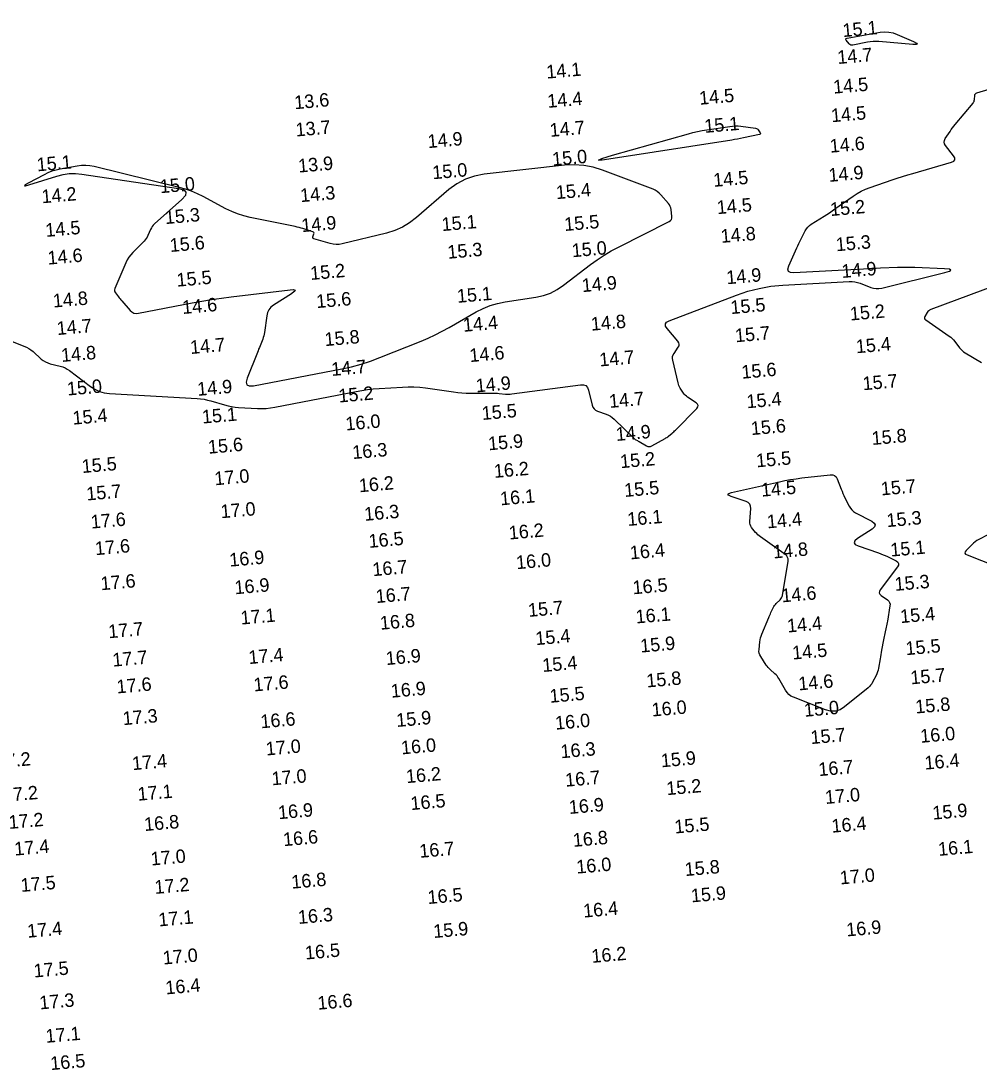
# Model space of a CAD drawing. Extents: x 988130 to 1132882, y 654656 to 841453.
# Drawn here: x 1034525.5 to 1034880.8, y 811743.9 to 812133.2 of the extents above; entities that cross this region are included whole.
import ezdxf

# ---------------------------------------------------------------- set-up
doc = ezdxf.new("R2010")
doc.units = 0
doc.layers.add('V-TOPO-MAJR', color=7, linetype='Continuous')
doc.layers.add('V-TOPO-SOUN', color=7, linetype='Continuous')

msp = doc.modelspace()

# ---------------------------------------------------------------- linework, layer by layer
at = {"layer": 'V-TOPO-MAJR'}
for points in [[(1034831.39, 812126.57), (1034831.55, 812126.74), (1034831.89, 812126.85), (1034844.22, 812129.02), (1034845.83, 812129.18), (1034847.41, 812129.11), (1034848.96, 812128.79), (1034850.49, 812128.24), (1034856.52, 812125.54), (1034857.63, 812124.97), (1034857.96, 812124.6), (1034857.49, 812124.43), (1034856.24, 812124.47), (1034843.69, 812125.56), (1034842.62, 812125.61), (1034841.57, 812125.59), (1034840.51, 812125.49), (1034839.46, 812125.32), (1034834.01, 812124.22), (1034833.61, 812124.19), (1034833.25, 812124.26), (1034832.93, 812124.43), (1034832.64, 812124.71), (1034831.58, 812126.04), (1034831.4, 812126.34)], [(1034798.53, 812093.23), (1034798.77, 812093.04), (1034798.97, 812092.81), (1034799.7, 812091.74), (1034799.82, 812091.5), (1034799.82, 812091.31), (1034799.69, 812091.17), (1034799.44, 812091.07), (1034793.5, 812089.81), (1034792.41, 812089.58), (1034791.31, 812089.37), (1034790.2, 812089.18), (1034789.1, 812089), (1034745.13, 812082.14), (1034741.07, 812081.58), (1034739.66, 812081.61), (1034740.93, 812082.22), (1034744.85, 812083.42), (1034773.02, 812091.35), (1034774.73, 812091.8), (1034776.45, 812092.2), (1034778.19, 812092.55), (1034779.93, 812092.84), (1034788.41, 812094.11), (1034789.42, 812094.23), (1034790.44, 812094.27), (1034791.46, 812094.25), (1034792.48, 812094.15), (1034797.96, 812093.42), (1034798.26, 812093.35)], [(1034536.96, 812077.41), (1034535.49, 812076.83), (1034534.05, 812076.14), (1034528.12, 812072.98), (1034527.04, 812072.36), (1034526.72, 812072.06), (1034527.16, 812072.07), (1034528.36, 812072.41), (1034538.8, 812075.67), (1034541.07, 812076.24), (1034543.37, 812076.56), (1034545.69, 812076.6), (1034548.03, 812076.38), (1034583.92, 812071.03), (1034585.84, 812070.5), (1034586.68, 812069.65), (1034586.45, 812068.48), (1034585.14, 812066.99), (1034575, 812057.89), (1034574.56, 812057.45), (1034574.17, 812056.97), (1034573.83, 812056.44), (1034573.55, 812055.88), (1034572.54, 812053.55), (1034572.26, 812052.98), (1034571.93, 812052.45), (1034571.55, 812051.95), (1034571.13, 812051.48), (1034566.98, 812047.34), (1034566.18, 812046.46), (1034565.48, 812045.53), (1034564.88, 812044.53), (1034564.37, 812043.46), (1034560.32, 812033.86), (1034560.2, 812033.44), (1034560.19, 812033.04), (1034560.3, 812032.64), (1034560.53, 812032.27), (1034561.66, 812030.8), (1034561.95, 812030.43), (1034562.24, 812030.07), (1034562.54, 812029.72), (1034562.84, 812029.37), (1034565.98, 812025.8), (1034566.65, 812025.2), (1034567.39, 812024.82), (1034568.2, 812024.67), (1034569.09, 812024.73), (1034588.93, 812028.57), (1034592.55, 812029.24), (1034596.19, 812029.84), (1034599.83, 812030.37), (1034603.48, 812030.85), (1034625.28, 812033.46), (1034626.61, 812033.53), (1034627.14, 812033.3), (1034626.87, 812032.79), (1034625.8, 812031.99), (1034619.11, 812027.7), (1034618.16, 812026.95), (1034617.43, 812026.05), (1034616.93, 812025.01), (1034616.64, 812023.82), (1034615.81, 812017.6), (1034615.7, 812016.95), (1034615.55, 812016.31), (1034615.36, 812015.69), (1034615.14, 812015.07), (1034614.14, 812012.63), (1034613.89, 812012.02), (1034613.64, 812011.41), (1034613.4, 812010.8), (1034613.15, 812010.19), (1034609.35, 812000.7), (1034608.96, 811999.18), (1034609.22, 811998.2), (1034610.13, 811997.76), (1034611.7, 811997.85), (1034644.43, 812004.1), (1034648.04, 812004.88), (1034651.61, 812005.83), (1034655.13, 812006.96), (1034658.6, 812008.26), (1034673.87, 812014.41), (1034676.54, 812015.54), (1034679.16, 812016.75), (1034681.73, 812018.05), (1034684.27, 812019.45), (1034694.32, 812025.2), (1034696.87, 812026.51), (1034699.51, 812027.57), (1034702.24, 812028.38), (1034705.05, 812028.95), (1034716.47, 812030.71), (1034719.25, 812031.31), (1034721.9, 812032.25), (1034724.4, 812033.52), (1034726.76, 812035.11), (1034736.74, 812042.79), (1034739.21, 812044.59), (1034741.75, 812046.28), (1034744.37, 812047.84), (1034747.07, 812049.28), (1034765.96, 812058.81), (1034766.45, 812059.14), (1034766.78, 812059.56), (1034766.94, 812060.06), (1034766.94, 812060.65), (1034766.6, 812063.19), (1034766.48, 812063.8), (1034766.27, 812064.38), (1034765.98, 812064.92), (1034765.61, 812065.43), (1034762.85, 812068.7), (1034762.22, 812069.36), (1034761.52, 812069.92), (1034760.75, 812070.39), (1034759.92, 812070.77), (1034741.16, 812077.87), (1034737.72, 812078.95), (1034734.22, 812079.6), (1034730.67, 812079.83), (1034727.07, 812079.64), (1034697.27, 812076.31), (1034693.68, 812075.64), (1034690.31, 812074.47), (1034687.16, 812072.8), (1034684.23, 812070.62), (1034672.17, 812060.23), (1034669.65, 812058.3), (1034666.97, 812056.71), (1034664.11, 812055.44), (1034661.08, 812054.51), (1034644.61, 812050.48), (1034643.5, 812050.28), (1034642.39, 812050.23), (1034641.28, 812050.32), (1034640.18, 812050.57), (1034634.16, 812052.31), (1034633.92, 812052.42), (1034633.77, 812052.58), (1034633.72, 812052.79), (1034633.76, 812053.06), (1034634.13, 812054.22), (1034634.18, 812054.48), (1034634.13, 812054.7), (1034633.98, 812054.86), (1034633.74, 812054.98), (1034630.06, 812056.15), (1034629.35, 812056.36), (1034628.63, 812056.56), (1034627.91, 812056.73), (1034627.18, 812056.89), (1034610.43, 812060.32), (1034608.11, 812060.88), (1034605.85, 812061.6), (1034603.65, 812062.48), (1034601.51, 812063.53), (1034593.06, 812068.04), (1034590.92, 812069.1), (1034588.72, 812070.02), (1034586.48, 812070.8), (1034584.18, 812071.44), (1034552.61, 812079.17), (1034551.05, 812079.47), (1034549.49, 812079.6), (1034547.92, 812079.57), (1034546.34, 812079.36), (1034540.04, 812078.22), (1034538.48, 812077.87)], [(1034810.31, 811883.24), (1034809.63, 811883.95), (1034809.06, 811884.78), (1034806.55, 811889.17), (1034806.25, 811889.65), (1034805.91, 811890.11), (1034805.54, 811890.53), (1034805.13, 811890.93), (1034803.41, 811892.46), (1034803, 811892.85), (1034802.61, 811893.27), (1034802.26, 811893.71), (1034801.93, 811894.18), (1034799.89, 811897.29), (1034799.55, 811897.91), (1034799.33, 811898.55), (1034799.22, 811899.23), (1034799.24, 811899.94), (1034799.53, 811902.82), (1034799.63, 811903.54), (1034799.78, 811904.24), (1034799.98, 811904.92), (1034800.24, 811905.6), (1034802.86, 811911.77), (1034803.06, 811912.23), (1034803.26, 811912.69), (1034803.47, 811913.15), (1034803.68, 811913.61), (1034804.54, 811915.46), (1034804.76, 811915.89), (1034805.02, 811916.29), (1034805.32, 811916.67), (1034805.65, 811917.02), (1034807.05, 811918.38), (1034807.36, 811918.74), (1034807.61, 811919.13), (1034807.79, 811919.56), (1034807.91, 811920.02), (1034810.05, 811932.76), (1034810.07, 811932.96), (1034810.06, 811933.15), (1034810.04, 811933.35), (1034809.99, 811933.54), (1034809.73, 811934.3), (1034809.66, 811934.48), (1034809.56, 811934.64), (1034809.43, 811934.78), (1034809.28, 811934.91), (1034799.73, 811941.74), (1034799.26, 811942.11), (1034798.81, 811942.5), (1034798.39, 811942.93), (1034797.99, 811943.39), (1034796.48, 811945.27), (1034796.16, 811945.76), (1034795.94, 811946.28), (1034795.82, 811946.83), (1034795.81, 811947.42), (1034796.17, 811952.25), (1034796.12, 811953.17), (1034795.8, 811953.92), (1034795.24, 811954.5), (1034794.41, 811954.91), (1034788.9, 811956.77), (1034787.98, 811957.17), (1034787.68, 811957.54), (1034788.02, 811957.87), (1034788.98, 811958.18), (1034806.81, 811962.18), (1034808.86, 811962.61), (1034810.92, 811962.99), (1034813, 811963.32), (1034815.08, 811963.59), (1034825.69, 811964.82), (1034826.57, 811964.8), (1034827.29, 811964.54), (1034827.86, 811964.02), (1034828.28, 811963.24), (1034829.71, 811959.5), (1034830.03, 811958.68), (1034830.38, 811957.87), (1034830.74, 811957.07), (1034831.13, 811956.27), (1034832.71, 811953.12), (1034833.16, 811952.38), (1034833.7, 811951.73), (1034834.33, 811951.17), (1034835.06, 811950.71), (1034841.06, 811947.54), (1034842.01, 811946.86), (1034842.35, 811946.15), (1034842.07, 811945.42), (1034841.19, 811944.65), (1034835.71, 811941.08), (1034834.75, 811940.27), (1034834.48, 811939.55), (1034834.92, 811938.91), (1034836.05, 811938.36), (1034843.57, 811935.77), (1034844.41, 811935.47), (1034845.24, 811935.13), (1034846.06, 811934.78), (1034846.87, 811934.4), (1034850.08, 811932.81), (1034850.72, 811932.38), (1034851.02, 811931.86), (1034850.99, 811931.26), (1034850.62, 811930.59), (1034844.21, 811922.02), (1034843.91, 811921.46), (1034843.86, 811920.94), (1034844.07, 811920.47), (1034844.53, 811920.03), (1034846.87, 811918.37), (1034847.37, 811917.92), (1034847.69, 811917.39), (1034847.84, 811916.79), (1034847.8, 811916.12), (1034846.84, 811910.5), (1034846.73, 811909.92), (1034846.62, 811909.34), (1034846.51, 811908.76), (1034846.38, 811908.19), (1034845.87, 811905.88), (1034845.75, 811905.3), (1034845.63, 811904.72), (1034845.51, 811904.15), (1034845.4, 811903.56), (1034844.68, 811899.63), (1034844.53, 811898.82), (1034844.39, 811898.02), (1034844.25, 811897.21), (1034844.12, 811896.41), (1034843.54, 811892.95), (1034843.4, 811892.26), (1034843.21, 811891.6), (1034842.96, 811890.95), (1034842.67, 811890.31), (1034841.39, 811887.82), (1034841.05, 811887.22), (1034840.64, 811886.66), (1034840.18, 811886.15), (1034839.67, 811885.68), (1034831, 811878.61), (1034829.33, 811877.55), (1034827.59, 811877.01), (1034825.76, 811877), (1034823.85, 811877.51), (1034812.01, 811882.22), (1034811.1, 811882.67)]]:
    msp.add_lwpolyline(points, close=True, dxfattribs=at)
for points in [[(1034520.09, 812015.08), (1034526.57, 812012.55), (1034527.48, 812012.14), (1034528.35, 812011.66), (1034529.17, 812011.11), (1034529.94, 812010.48), (1034533, 812007.74), (1034533.74, 812007.15), (1034534.54, 812006.66), (1034535.39, 812006.28), (1034536.3, 812006.01), (1034540.04, 812005.1), (1034540.95, 812004.83), (1034541.82, 812004.47), (1034542.65, 812004.03), (1034543.44, 812003.49), (1034551.25, 811997.56), (1034552.86, 811996.52), (1034554.57, 811995.73), (1034556.37, 811995.22), (1034558.27, 811994.97), (1034590.78, 811993.09), (1034592.09, 811992.98), (1034593.39, 811992.79), (1034594.68, 811992.53), (1034595.95, 811992.19), (1034601.02, 811990.69), (1034602.29, 811990.35), (1034603.58, 811990.09), (1034604.88, 811989.9), (1034606.19, 811989.79), (1034613.21, 811989.4), (1034614.82, 811989.36), (1034616.41, 811989.42), (1034618.01, 811989.58), (1034619.59, 811989.83), (1034649.75, 811995.72), (1034651.87, 811996.1), (1034654.01, 811996.41), (1034656.15, 811996.64), (1034658.31, 811996.81), (1034666.94, 811997.34), (1034669.1, 811997.42), (1034671.25, 811997.39), (1034673.4, 811997.25), (1034675.54, 811997), (1034685.9, 811995.54), (1034687.46, 811995.35), (1034689.03, 811995.21), (1034690.6, 811995.13), (1034692.17, 811995.1), (1034700.41, 811995.08), (1034701.01, 811995.07), (1034701.6, 811995.05), (1034702.2, 811995.02), (1034702.8, 811994.97), (1034705.18, 811994.76), (1034705.77, 811994.72), (1034706.37, 811994.72), (1034706.96, 811994.75), (1034707.55, 811994.81), (1034733.02, 811998.21), (1034734.12, 811998.2), (1034735, 811997.86), (1034735.63, 811997.17), (1034736.03, 811996.13), (1034737.33, 811990.59), (1034737.6, 811989.83), (1034738.03, 811989.2), (1034738.61, 811988.71), (1034739.35, 811988.36), (1034742.59, 811987.23), (1034743.38, 811986.91), (1034744.12, 811986.51), (1034744.81, 811986.03), (1034745.45, 811985.47), (1034752.93, 811978.23), (1034753.07, 811978.11), (1034753.21, 811978), (1034753.35, 811977.9), (1034753.51, 811977.81), (1034754.14, 811977.45), (1034754.29, 811977.36), (1034754.45, 811977.28), (1034754.61, 811977.19), (1034754.76, 811977.1), (1034757.46, 811975.54), (1034757.97, 811975.32), (1034758.47, 811975.25), (1034758.97, 811975.32), (1034759.48, 811975.53), (1034764.37, 811978.24), (1034764.72, 811978.45), (1034765.07, 811978.67), (1034765.4, 811978.92), (1034765.72, 811979.17), (1034766.99, 811980.23), (1034767.31, 811980.5), (1034767.61, 811980.77), (1034767.91, 811981.06), (1034768.21, 811981.35), (1034776.12, 811989.37), (1034776.55, 811989.94), (1034776.65, 811990.48), (1034776.44, 811990.99), (1034775.91, 811991.46), (1034772.71, 811993.6), (1034772.28, 811993.93), (1034771.88, 811994.29), (1034771.53, 811994.69), (1034771.21, 811995.13), (1034770.04, 811996.98), (1034769.77, 811997.45), (1034769.54, 811997.94), (1034769.35, 811998.45), (1034769.2, 811998.97), (1034767.24, 812007.33), (1034767.15, 812007.99), (1034767.2, 812008.63), (1034767.39, 812009.24), (1034767.71, 812009.83), (1034769.28, 812012.13), (1034769.57, 812012.7), (1034769.64, 812013.26), (1034769.51, 812013.81), (1034769.16, 812014.34), (1034765.13, 812019.09), (1034764.56, 812019.99), (1034764.5, 812020.77), (1034764.93, 812021.41), (1034765.86, 812021.93), (1034790.86, 812031.47), (1034795.06, 812032.9), (1034799.33, 812033.98), (1034803.67, 812034.73), (1034808.09, 812035.14), (1034832.68, 812036.48), (1034833.73, 812036.48), (1034834.76, 812036.38), (1034835.77, 812036.16), (1034836.77, 812035.84), (1034840.72, 812034.32), (1034841.72, 812034.02), (1034842.72, 812033.88), (1034843.73, 812033.9), (1034844.75, 812034.07), (1034868.19, 812039.86), (1034869.9, 812040.37), (1034870.45, 812040.76), (1034869.84, 812041.04), (1034868.05, 812041.2), (1034857.01, 812041.67), (1034855.43, 812041.72), (1034853.84, 812041.74), (1034852.25, 812041.73), (1034850.66, 812041.68), (1034844.31, 812041.43), (1034842.72, 812041.37), (1034841.13, 812041.3), (1034839.55, 812041.22), (1034837.96, 812041.13), (1034812.1, 812039.72), (1034810.86, 812039.82), (1034810.14, 812040.29), (1034809.96, 812041.12), (1034810.3, 812042.32), (1034813.24, 812049), (1034813.6, 812049.8), (1034813.97, 812050.59), (1034814.35, 812051.38), (1034814.75, 812052.16), (1034816.35, 812055.28), (1034816.8, 812056.02), (1034817.33, 812056.68), (1034817.94, 812057.26), (1034818.64, 812057.76), (1034823.36, 812060.72), (1034824.39, 812061.38), (1034825.41, 812062.05), (1034826.42, 812062.73), (1034827.42, 812063.43), (1034834.14, 812068.21), (1034835.62, 812069.18), (1034837.16, 812070.04), (1034838.76, 812070.79), (1034840.41, 812071.42), (1034848.59, 812074.2), (1034850.52, 812074.85), (1034852.46, 812075.47), (1034854.4, 812076.07), (1034856.35, 812076.65), (1034870.65, 812080.84), (1034871.47, 812081.21), (1034871.86, 812081.72), (1034871.84, 812082.36), (1034871.39, 812083.14), (1034868.42, 812086.96), (1034868.04, 812087.6), (1034867.9, 812088.25), (1034867.99, 812088.9), (1034868.32, 812089.57), (1034870.1, 812092.24), (1034870.55, 812092.9), (1034871.02, 812093.55), (1034871.51, 812094.19), (1034872.02, 812094.81), (1034878.62, 812102.74), (1034878.83, 812103.04), (1034879, 812103.37), (1034879.1, 812103.71), (1034879.16, 812104.08), (1034879.27, 812105.6), (1034879.34, 812105.94), (1034879.49, 812106.22), (1034879.73, 812106.43), (1034880.05, 812106.57), (1034891.27, 812109.91)], [(1034897.27, 812038.86), (1034862.91, 812026.1), (1034862.53, 812025.92), (1034862.19, 812025.69), (1034861.9, 812025.4), (1034861.66, 812025.06), (1034860.79, 812023.57), (1034860.64, 812023.22), (1034860.64, 812022.9), (1034860.78, 812022.6), (1034861.06, 812022.34), (1034869.83, 812016.24), (1034870.41, 812015.81), (1034870.94, 812015.34), (1034871.44, 812014.82), (1034871.89, 812014.26), (1034873.63, 812011.95), (1034874.09, 812011.39), (1034874.59, 812010.89), (1034875.14, 812010.44), (1034875.74, 812010.05), (1034881.72, 812006.47)], [(1034890.73, 811946), (1034880.76, 811940.72), (1034880.09, 811940.33), (1034879.45, 811939.89), (1034878.84, 811939.41), (1034878.27, 811938.89), (1034876.05, 811936.69), (1034875.65, 811936.18), (1034875.58, 811935.73), (1034875.83, 811935.35), (1034876.39, 811935.03), (1034887.03, 811930.91)]]:
    msp.add_lwpolyline(points, dxfattribs=at)

# ---------------------------------------------------------------- texts
at = {"layer": 'V-TOPO-SOUN'}
for s, p in [('15.1 ', (1034830.42, 812127.22)), ('14.7 ', (1034828.49, 812117.22)), ('14.1 ', (1034720.53, 812111.8)), ('14.5 ', (1034826.94, 812106.22)), ('13.6 ', (1034627.05, 812100.44)), ('14.4 ', (1034720.92, 812100.95)), ('14.5 ', (1034777.23, 812102.09)), ('14.5 ', (1034826.17, 812095.61)), ('15.1 ', (1034779.14, 812091.66)), ('13.7 ', (1034627.54, 812090.32)), ('14.7 ', (1034721.82, 812090.18)), ('14.9 ', (1034676.51, 812086.01)), ('14.6 ', (1034825.69, 812084.3)), ('15.0 ', (1034722.71, 812079.43)), ('15.1 ', (1034531.51, 812077.38)), ('13.9 ', (1034628.49, 812076.93)), ('15.0 ', (1034678.25, 812074.46)), ('14.5 ', (1034782.45, 812071.63)), ('14.9 ', (1034825.22, 812073.48)), ('15.0 ', (1034577.21, 812069.28)), ('14.2 ', (1034533.31, 812065.54)), ('14.3 ', (1034629.25, 812065.96)), ('15.4 ', (1034724.1, 812067.06)), ('14.5 ', (1034783.79, 812061.49)), ('15.2 ', (1034825.82, 812060.8)), ('15.3 ', (1034579.06, 812057.81)), ('14.5 ', (1034534.73, 812053.05)), ('14.9 ', (1034629.67, 812054.83)), ('15.1 ', (1034681.71, 812055.21)), ('15.5 ', (1034727.18, 812055.24)), ('14.8 ', (1034785.25, 812050.83)), ('15.3 ', (1034827.93, 812047.72)), ('15.6 ', (1034580.87, 812047.45)), ('15.3 ', (1034683.86, 812044.93)), ('15.0 ', (1034729.98, 812045.5)), ('14.6 ', (1034535.54, 812042.76)), ('15.2 ', (1034632.95, 812037.07)), ('14.9 ', (1034830.04, 812037.81)), ('15.5 ', (1034583.39, 812034.58)), ('14.9 ', (1034733.72, 812032.56)), ('14.9 ', (1034787.31, 812035.48)), ('15.1 ', (1034687.4, 812028.58)), ('14.8 ', (1034537.5, 812026.83)), ('14.6 ', (1034585.47, 812024.44)), ('15.6 ', (1034635.2, 812026.63)), ('15.5 ', (1034788.85, 812024.41)), ('15.2 ', (1034833.16, 812022.02)), ('14.7 ', (1034538.95, 812016.62)), ('14.4 ', (1034689.62, 812017.83)), ('14.8 ', (1034737.08, 812018.24)), ('15.7 ', (1034790.55, 812013.94)), ('14.7 ', (1034588.42, 812009.59)), ('15.8 ', (1034638.29, 812012.52)), ('15.4 ', (1034835.37, 812009.87)), ('14.8 ', (1034540.56, 812006.64)), ('14.6 ', (1034692.03, 812006.59)), ('14.7 ', (1034740.2, 812004.97)), ('14.7 ', (1034640.77, 812001.45)), ('15.6 ', (1034792.92, 812000.41)), ('15.0 ', (1034542.75, 811994.18)), ('14.9 ', (1034591.05, 811994.06)), ('14.9 ', (1034694.38, 811995.34)), ('15.7 ', (1034837.87, 811996.14)), ('15.2 ', (1034643.44, 811991.58)), ('14.7 ', (1034743.81, 811989.58)), ('15.4 ', (1034794.8, 811989.45)), ('15.4 ', (1034544.79, 811983.36)), ('15.1 ', (1034592.82, 811983.78)), ('15.5 ', (1034696.59, 811985.1)), ('16.0 ', (1034646.04, 811981.2)), ('15.6 ', (1034796.42, 811979.5)), ('15.9 ', (1034698.95, 811973.84)), ('14.9 ', (1034746.31, 811977.31)), ('15.8 ', (1034841.22, 811975.83)), ('15.6 ', (1034595.05, 811972.57)), ('16.3 ', (1034648.58, 811970.6)), ('15.2 ', (1034747.92, 811967.21)), ('15.5 ', (1034798.37, 811967.52)), ('15.5 ', (1034548.22, 811965.41)), ('16.2 ', (1034701.1, 811963.61)), ('17.0 ', (1034597.43, 811960.86)), ('16.2 ', (1034651.03, 811958.27)), ('15.7 ', (1034549.91, 811955.21)), ('15.5 ', (1034749.42, 811956.53)), ('14.5 ', (1034800.2, 811956.64)), ('15.7 ', (1034844.64, 811957.1)), ('16.1 ', (1034703.4, 811953.42)), ('17.0 ', (1034599.72, 811948.64)), ('16.3 ', (1034652.99, 811947.67)), ('17.6 ', (1034551.56, 811944.79)), ('16.1 ', (1034750.6, 811945.77)), ('14.4 ', (1034802.38, 811944.88)), ('15.3 ', (1034846.74, 811945.34)), ('16.2 ', (1034706.62, 811940.73)), ('17.6 ', (1034553.13, 811934.91)), ('16.5 ', (1034654.62, 811937.64)), ('16.4 ', (1034751.55, 811933.36)), ('14.8 ', (1034804.62, 811933.7)), ('15.1 ', (1034848.15, 811934.4)), ('16.9 ', (1034602.96, 811930.67)), ('16.7 ', (1034656.04, 811927.13)), ('16.0 ', (1034709.33, 811929.71)), ('17.6 ', (1034555.2, 811921.91)), ('16.9 ', (1034604.88, 811920.41)), ('16.5 ', (1034752.54, 811920.41)), ('15.3 ', (1034849.72, 811921.67)), ('16.7 ', (1034657.27, 811917.15)), ('14.6 ', (1034807.75, 811917.41)), ('15.7 ', (1034713.78, 811912.02)), ('17.1 ', (1034607.11, 811909.17)), ('16.1 ', (1034753.68, 811909.58)), ('15.4 ', (1034851.8, 811909.72)), ('17.7 ', (1034558.04, 811904.09)), ('16.8 ', (1034658.84, 811907.25)), ('14.4 ', (1034809.84, 811906.22)), ('15.4 ', (1034716.49, 811901.53)), ('15.9 ', (1034755.37, 811898.78)), ('14.5 ', (1034811.74, 811896.19)), ('15.5 ', (1034853.79, 811897.81)), ('17.7 ', (1034559.6, 811893.55)), ('17.4 ', (1034610.06, 811894.51)), ('16.9 ', (1034661, 811894.14)), ('15.4 ', (1034719.05, 811891.57)), ('17.6 ', (1034611.94, 811884.35)), ('15.8 ', (1034757.65, 811885.82)), ('14.6 ', (1034814.01, 811884.73)), ('15.7 ', (1034855.6, 811886.98)), ('17.6 ', (1034561.13, 811883.61)), ('16.9 ', (1034662.86, 811882.02)), ('15.5 ', (1034721.76, 811880.14)), ('16.0 ', (1034759.61, 811875.05)), ('15.0 ', (1034816.13, 811874.94)), ('15.8 ', (1034857.41, 811876.16)), ('17.3 ', (1034563.39, 811871.83)), ('16.6 ', (1034614.51, 811870.67)), ('15.9 ', (1034664.88, 811871.17)), ('16.0 ', (1034723.81, 811870.15)), ('15.7 ', (1034818.55, 811864.82)), ('16.0 ', (1034859.24, 811865.28)), ('16.0 ', (1034666.66, 811860.98)), ('17.0 ', (1034616.48, 811860.58)), ('16.3 ', (1034725.81, 811859.55)), ('17.2 ', (1034516.32, 811855.83)), ('17.4 ', (1034566.87, 811855.13)), ('15.9 ', (1034763.04, 811856.19)), ('16.4 ', (1034860.83, 811855.33)), ('17.0 ', (1034618.63, 811849.51)), ('16.2 ', (1034668.5, 811850.31)), ('16.7 ', (1034821.46, 811852.92)), ('16.7 ', (1034727.54, 811848.99)), ('15.2 ', (1034765.07, 811845.85)), ('17.2 ', (1034519.01, 811843.32)), ('17.1 ', (1034568.93, 811843.79)), ('17.0 ', (1034823.93, 811842.58)), ('16.5 ', (1034670.16, 811840.31)), ('16.9 ', (1034728.9, 811838.87)), ('16.9 ', (1034621.03, 811836.92)), ('15.9 ', (1034863.76, 811836.76)), ('17.2 ', (1034521.09, 811833.32)), ('16.8 ', (1034571.36, 811832.54)), ('15.5 ', (1034768.07, 811831.62)), ('16.4 ', (1034826.32, 811831.92)), ('16.6 ', (1034622.89, 811826.92)), ('16.8 ', (1034730.38, 811826.66)), ('17.4 ', (1034523.19, 811823.42)), ('16.7 ', (1034673.44, 811822.6)), ('16.1 ', (1034865.87, 811823.31)), ('17.0 ', (1034573.8, 811819.74)), ('16.0 ', (1034731.67, 811816.73)), ('15.8 ', (1034771.89, 811815.82)), ('16.8 ', (1034625.96, 811811.14)), ('17.0 ', (1034829.43, 811812.72)), ('17.5 ', (1034525.55, 811809.94)), ('17.2 ', (1034575.21, 811809.2)), ('16.5 ', (1034676.5, 811805.45)), ('15.9 ', (1034774.2, 811806.06)), ('16.4 ', (1034734.2, 811800.41)), ('17.1 ', (1034576.65, 811797.13)), ('16.3 ', (1034628.42, 811798.05)), ('17.4 ', (1034527.98, 811792.93)), ('15.9 ', (1034678.61, 811792.84)), ('16.9 ', (1034831.81, 811793.42)), ('17.0 ', (1034578.27, 811782.99)), ('16.5 ', (1034631.03, 811784.85)), ('16.2 ', (1034737.28, 811783.61)), ('17.5 ', (1034530.37, 811778.17)), ('16.4 ', (1034579.25, 811771.9)), ('17.3 ', (1034532.51, 811766.33)), ('16.6 ', (1034635.65, 811766.21)), ('17.1 ', (1034534.8, 811753.93)), ('16.5 ', (1034536.55, 811743.81))]:
    msp.add_text(s, height=5, rotation=5, dxfattribs=at).set_placement(p)

doc.saveas('drawing.dxf')
